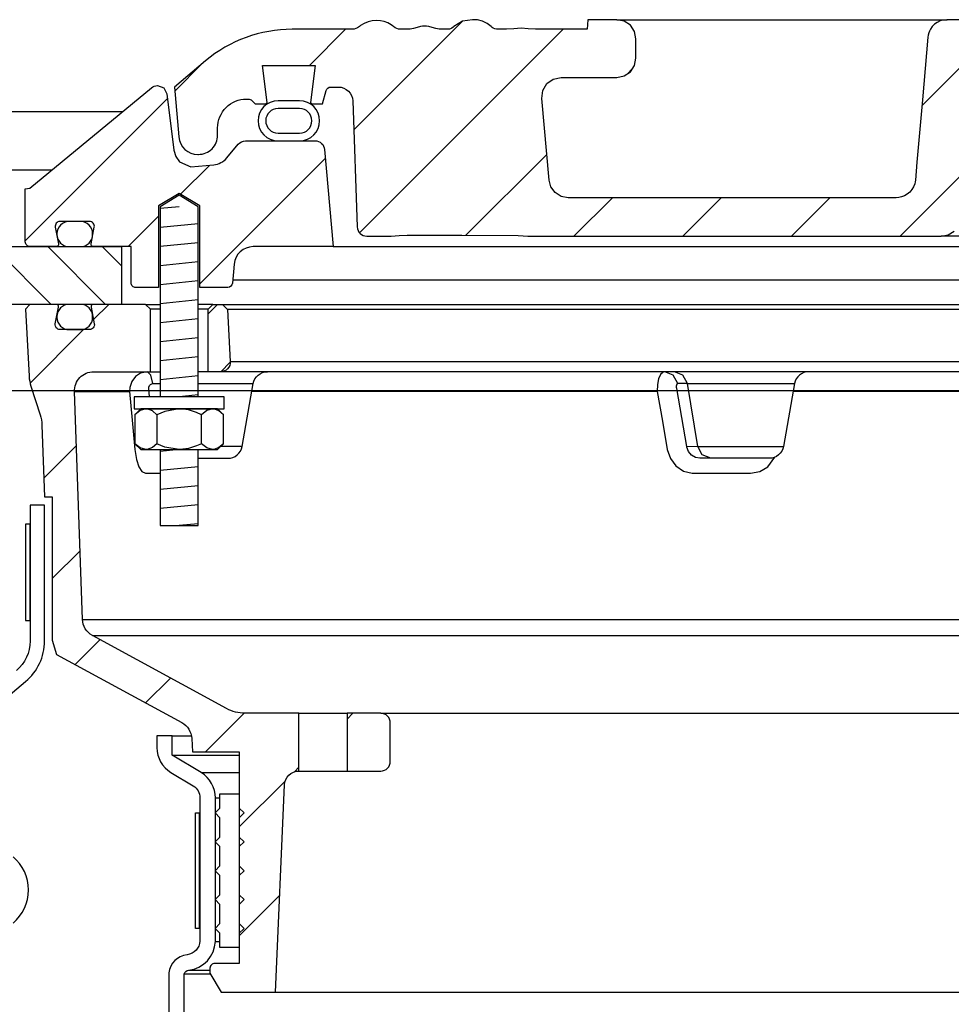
# Model space of a CAD drawing. Extents: x -169 to 6736, y -208 to 3022.
# Tile 518 of 656: x 6082.24 to 6088.3, y 416.02 to 422.42. Entities that reach past the tile are written whole.
import ezdxf

# ---------------------------------------------------------------- set-up
doc = ezdxf.new("R2010")
doc.units = 0
doc.header["$MEASUREMENT"] = 0
for name, color, linetype in [('FREEZE-LINES', 8, 'CONTINUOUS'), ('MULTI-PORT-MANHOLE', 2, 'CONTINUOUS'), ('MULTI-PORT-MANHOLE-HATCH', 252, 'CONTINUOUS'), ('MULTI-PORT-SHROUD', 1, 'CONTINUOUS'), ('MULTI-PORT-SPILL-BUCKET', 1, 'CONTINUOUS'), ('MULTI-PORT-SPILL-BUCKET-HATCH', 7, 'CONTINUOUS'), ('MULTI-PORT-SPILL-BUCKET-MANHOLE', 2, 'CONTINUOUS'), ('MULTI-PORT-SPILL-BUCKET-MANHOLE-HATCH', 7, 'CONTINUOUS'), ('MULTI-PORT-SPILL-BUCKET-SHROUD', 1, 'CONTINUOUS')]:
    doc.layers.add(name, color=color, linetype=linetype)
pattern_1 = [(45, (-1884.3607, -756.0172), (-0.35355339, 0.35355339), [])]

msp = doc.modelspace()

# ---------------------------------------------------------------- hatches: boundary and pattern name
at = {"layer": 'MULTI-PORT-MANHOLE-HATCH', "linetype": 'Continuous'}
h = msp.add_hatch(dxfattribs=at)
h.set_pattern_fill('LINE', color=256, scale=2, angle=45, style=0)
h.set_pattern_definition([(135, (14063.16914, -756.0172), (0.176776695, 0.176776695), [])])
h.paths.add_polyline_path([(6080.65422, 421.44486), (6082.15422, 421.44486), (6082.15422, 420.94486), (6082.90422, 420.94486), (6082.90422, 420.56986), (6081.77922, 420.56986), (6081.77922, 420.94486), (6081.02922, 420.94486), (6081.02922, 420.56986), (6079.90422, 420.56986), (6079.90422, 420.94486), (6080.65422, 420.94486)])
at = {"layer": 'MULTI-PORT-SPILL-BUCKET-HATCH', "linetype": 'Continuous'}
h = msp.add_hatch(dxfattribs=at)
h.set_pattern_fill('LINE', color=256, scale=4, angle=45, style=0)
h.set_pattern_definition([(45, (-1748.55816, -784.51195), (-0.35355339, 0.35355339), [])])
edge = h.paths.add_edge_path(flags=17)
edge.add_line((6083.46672, 420.13236), (6083.46672, 420.53861))
edge.add_line((6083.46672, 420.53861), (6083.49797, 420.56986))
edge.add_line((6083.49797, 420.56986), (6083.56047, 420.56986))
edge.add_line((6083.56047, 420.56986), (6083.59345, 420.53688))
edge.add_line((6083.59345, 420.53688), (6083.61121, 420.19813))
edge.add_arc((6083.54879, 420.19486), 0.0625, -89.997947, 3.00213, ccw=False)
edge.add_line((6083.54879, 420.13236), (6083.46672, 420.13236))
edge = h.paths.add_edge_path()
edge.add_line((6084.58867, 417.91361), (6084.37019, 417.91361))
edge.add_line((6084.37019, 417.91361), (6084.37019, 417.53861))
edge.add_line((6084.37019, 417.53861), (6084.58867, 417.53861))
edge.add_arc((6084.58867, 417.60111), 0.0625, 270, 360)
edge.add_line((6084.65117, 417.60111), (6084.65117, 417.85111))
edge.add_arc((6084.58867, 417.85111), 0.0625, 360, 450)
edge = h.paths.add_edge_path()
edge.add_arc((6082.72359, 420.00736), 0.125, 90, 182, ccw=False)
edge.add_line((6082.72359, 420.13236), (6083.09172, 420.13236))
edge.add_line((6083.09172, 420.13236), (6083.09172, 420.53861))
edge.add_line((6083.09172, 420.53861), (6083.06047, 420.56986))
edge.add_line((6083.06047, 420.56986), (6082.72092, 420.56986))
edge.add_arc((6082.72092, 420.55486), 0.015, 89.988796, 191.010479)
edge.add_line((6082.7062, 420.552), (6082.72737, 420.44307))
edge.add_arc((6082.69669, 420.43711), 0.03125, -90.001442, 10.998303, ccw=False)
edge.add_line((6082.69669, 420.40586), (6082.50475, 420.40586))
edge.add_arc((6082.50475, 420.43711), 0.03125, 169.000573, 270.000319, ccw=False)
edge.add_line((6082.47408, 420.44307), (6082.49525, 420.552))
edge.add_arc((6082.48015, 420.55455), 0.01532, 350.426599, 451.426344)
edge.add_line((6082.47977, 420.56986), (6082.30896, 420.56986))
edge.add_line((6082.30896, 420.56986), (6082.28086, 420.53865))
edge.add_line((6082.28086, 420.53865), (6082.30372, 420.10251))
edge.add_arc((6082.55339, 420.11559), 0.25001, 182.999594, 197.899614)
edge.add_line((6082.31548, 420.03875), (6082.37544, 419.85308))
edge.add_arc((6082.13755, 419.77624), 0.25, 1.999905, 17.899997, ccw=False)
edge.add_line((6082.38739, 419.78497), (6082.40363, 419.31986))
edge.add_line((6082.40363, 419.31986), (6082.45418, 419.31986))
edge.add_line((6082.45418, 419.31986), (6082.45418, 418.38941))
edge.add_line((6082.45418, 418.38941), (6082.48163, 418.29642))
edge.add_line((6082.48163, 418.29642), (6083.29593, 417.85328))
edge.add_arc((6083.23618, 417.74349), 0.125, 2.999956, 61.445298, ccw=False)
edge.add_line((6083.36101, 417.75003), (6083.36554, 417.66361))
edge.add_line((6083.36554, 417.66361), (6083.66922, 417.66361))
edge.add_line((6083.66922, 417.66361), (6083.66922, 416.28861))
edge.add_line((6083.66922, 416.28861), (6083.51047, 416.28861))
edge.add_arc((6083.51047, 416.25736), 0.03125, 90, 180)
edge.add_line((6083.47922, 416.25736), (6083.47922, 416.22611))
edge.add_line((6083.47922, 416.22611), (6083.55139, 416.10111))
edge.add_line((6083.55139, 416.10111), (6083.90422, 416.10111))
edge.add_line((6083.90422, 416.10111), (6083.96307, 417.44895))
edge.add_arc((6084.05673, 417.44486), 0.09375, 90, 177.500009, ccw=False)
edge.add_line((6084.05673, 417.53861), (6084.05673, 417.91361))
edge.add_line((6084.05673, 417.91361), (6083.70633, 417.91361))
edge.add_arc((6083.70633, 418.1636), 0.25, 241.444909, 269.999756, ccw=False)
edge.add_line((6083.58683, 417.94402), (6082.7155, 418.41819))
edge.add_arc((6082.77525, 418.52799), 0.125, 182.000071, 241.445207, ccw=False)
edge.add_line((6082.65032, 418.52363), (6082.59866, 420.003))
h = msp.add_hatch(dxfattribs=at)
h.set_pattern_fill('LINE', color=256, scale=4, angle=45, style=0)
h.set_pattern_definition([(45, (-1884.3607, -756.0172), (-0.35355339, 0.35355339), [])])
edge = h.paths.add_edge_path()
edge.add_line((6083.46672, 420.13236), (6083.46672, 420.53861))
edge.add_line((6083.46672, 420.53861), (6083.49797, 420.56986))
edge.add_line((6083.49797, 420.56986), (6083.56047, 420.56986))
edge.add_line((6083.56047, 420.56986), (6083.59345, 420.53688))
edge.add_line((6083.59345, 420.53688), (6083.61121, 420.19813))
edge.add_arc((6083.54879, 420.19486), 0.0625, -89.997947, 3.00213, ccw=False)
edge.add_line((6083.54879, 420.13236), (6083.46672, 420.13236))
at = {"layer": 'MULTI-PORT-SPILL-BUCKET-MANHOLE-HATCH', "linetype": 'Continuous'}
h = msp.add_hatch(dxfattribs=at)
h.set_pattern_fill('LINE', color=256, scale=4, angle=45, style=0)
h.set_pattern_definition(pattern_1)
h.paths.add_polyline_path([(6094.40106, 421.89126, -0.4040269), (6094.49476, 421.98173), (6094.54469, 421.98173, -0.339462), (6094.57487, 421.95857), (6094.59797, 421.87236), (6094.66672, 421.87236), (6094.67563, 421.88126), (6094.64603, 422.12236), (6094.98742, 422.12236), (6094.95782, 421.88126), (6094.96672, 421.87236), (6095.03547, 421.87236), (6095.05757, 421.89445, -0.1989124), (6095.07967, 421.90361), (6095.09172, 421.90361, -0.4142136), (6095.27922, 421.71611), (6095.27922, 421.66923, 0.4182417), (6095.40594, 421.54424, 0.3928366), (6095.53218, 421.65834), (6095.56047, 421.98173), (6095.35753, 422.15203, 0.1763305), (6094.7951, 422.35673), (6094.41251, 422.35673), (6094.40814, 422.41923), (6094.22323, 422.41923), (6094.22039, 422.37854), (6094.21754, 422.33784), (6094.21689, 422.32853), (6094.21624, 422.31924), (6090.59184, 422.31924), (6090.59054, 422.33784), (6090.5877, 422.37854), (6090.58485, 422.41923), (6090.39967, 422.41923), (6090.3953, 422.35673), (6090.22552, 422.35673), (6090.22114, 422.41923), (6090.03363, 422.41923), (6090.02926, 422.35673), (6089.77531, 422.35673), (6089.77531, 422.41923), (6089.65934, 422.41923), (6089.65934, 422.35673), (6089.43515, 422.35673), (6089.43515, 422.41923), (6089.31918, 422.41923), (6089.31918, 422.35673), (6088.77919, 422.35673), (6088.77481, 422.41923), (6088.5873, 422.41923), (6088.58293, 422.35673), (6088.4612, 422.35673), (6088.45683, 422.41923), (6088.2661, 422.41923), (6088.24465, 422.41673), (6088.22443, 422.41084), (6088.2055, 422.40161), (6088.18837, 422.38936), (6088.17355, 422.37438), (6088.16145, 422.35715), (6088.15543, 422.34545), (6088.15068, 422.33318), (6088.147, 422.31932), (6088.14493, 422.30513), (6088.1094, 421.89899), (6088.07386, 421.49286), (6088.0688, 421.43497), (6088.06302, 421.36891), (6088.05919, 421.35294), (6088.05159, 421.33329), (6088.04083, 421.3152), (6088.02715, 421.29918), (6088.011, 421.28566), (6087.99279, 421.27507), (6087.96543, 421.26479), (6087.93919, 421.26298), (6085.8072, 421.26298), (6085.7619, 421.27148), (6085.72275, 421.29582), (6085.69509, 421.3327), (6085.68267, 421.37709), (6085.63619, 421.90834), (6085.64235, 421.95941), (6085.66856, 422.00368), (6085.71038, 422.03365), (6085.76072, 422.04423), (6086.12277, 422.04423), (6086.17061, 422.05375), (6086.21117, 422.08085), (6086.23827, 422.1214), (6086.24778, 422.16923), (6086.24778, 422.29423), (6086.23827, 422.34207), (6086.21117, 422.38262), (6086.17061, 422.40972), (6086.12277, 422.41923), (6085.93526, 422.41923), (6085.93089, 422.35673), (6085.59448, 422.35673), (6085.54806, 422.36028), (6085.50165, 422.36393), (6085.45432, 422.36039), (6085.4063, 422.35673), (6085.344, 422.35673), (6085.3212, 422.36279), (6085.30737, 422.37459), (6085.28099, 422.3952), (6085.25092, 422.40973), (6085.21834, 422.41728), (6085.18475, 422.41923), (6085.11948, 422.40859), (6085.06414, 422.3749), (6085.0549, 422.36693), (6085.03432, 422.35726), (6085.01965, 422.35673), (6084.99044, 422.35673), (6084.96806, 422.35849), (6084.94606, 422.36296), (6084.92429, 422.36891), (6084.90244, 422.37459), (6084.90093, 422.37492), (6084.89942, 422.37523), (6084.88704, 422.37704), (6084.87455, 422.37765), (6084.86052, 422.37688), (6084.84666, 422.37459), (6084.82481, 422.3689), (6084.80301, 422.36295), (6084.78097, 422.35849), (6084.75866, 422.35673), (6084.70917, 422.35673), (6084.68674, 422.36337), (6084.67197, 422.37401), (6084.67129, 422.37459), (6084.66468, 422.3801), (6084.65776, 422.38522), (6084.63588, 422.39791), (6084.61225, 422.40692), (6084.58677, 422.41229), (6084.56077, 422.41402), (6084.53327, 422.41209), (6084.50641, 422.40605), (6084.48078, 422.39547), (6084.45743, 422.38054), (6084.45379, 422.37762), (6084.44301, 422.36841), (6084.42049, 422.3577), (6084.40381, 422.35673), (6084.01335, 422.35673, 0.176327), (6083.45092, 422.15202), (6083.24797, 421.98173), (6083.27627, 421.65834, 0.3928366), (6083.40251, 421.54424, 0.4182417), (6083.52922, 421.66923), (6083.52922, 421.71611, -0.4142136), (6083.71672, 421.90361), (6083.72878, 421.90361, -0.1989124), (6083.75088, 421.89445), (6083.77297, 421.87236), (6083.84172, 421.87236), (6083.85063, 421.88126), (6083.82103, 422.12236), (6084.16242, 422.12236), (6084.13282, 421.88126), (6084.14172, 421.87236), (6084.21047, 421.87236), (6084.23357, 421.95857, -0.3394582), (6084.26376, 421.98173), (6084.31369, 421.98173, -0.4040263), (6084.40738, 421.89125), (6084.43595, 421.07331, 0.4040263), (6084.49841, 421.01298), (6084.65704, 421.01298), (6084.70876, 421.01683), (6084.76048, 421.02053), (6085.11589, 421.01858), (6085.48279, 421.0169), (6085.51359, 421.01597), (6085.54431, 421.01352), (6085.5546, 421.01298), (6088.23064, 421.01298), (6088.27595, 421.02148), (6088.31509, 421.04582), (6088.34275, 421.0827), (6088.35517, 421.12709), (6088.42543, 421.93013), (6088.43785, 421.97452), (6088.46551, 422.0114), (6088.50465, 422.03573), (6088.54996, 422.04423), (6090.95483, 422.04423, -0.3888787), (6091.20388, 421.81602), (6091.21173, 421.72628, 0.3888787), (6091.27399, 421.66923), (6091.4103, 421.66923, -0.0996827), (6091.45868, 421.65949), (6092.62302, 421.17076, -0.2784038), (6092.69916, 421.0664), (6092.69984, 421.05863, 0.3888787), (6092.74965, 421.01299), (6094.31004, 421.01298, 0.4040262), (6094.3725, 421.0733)])
h = msp.add_hatch(dxfattribs=at)
h.set_pattern_fill('LINE', color=256, scale=4, angle=45, style=0)
h.set_pattern_definition(pattern_1)
edge = h.paths.add_edge_path()
edge.add_line((6084.22407, 421.5753), (6084.27922, 420.94486))
edge.add_line((6084.27922, 420.94486), (6083.76075, 420.94486))
edge.add_arc((6083.76075, 420.81986), 0.125, 89.999957, 174.999901)
edge.add_line((6083.63623, 420.83075), (6083.62547, 420.70776))
edge.add_arc((6083.59434, 420.71048), 0.03125, 270, 355, ccw=False)
edge.add_line((6083.59434, 420.67923), (6083.41292, 420.67923))
edge.add_line((6083.41292, 420.67923), (6083.41292, 421.21048))
edge.add_line((6083.41292, 421.21048), (6083.27922, 421.29082))
edge.add_line((6083.27922, 421.29082), (6083.14552, 421.21048))
edge.add_line((6083.14552, 421.21048), (6083.14552, 420.67923))
edge.add_line((6083.14552, 420.67923), (6082.99797, 420.67923))
edge.add_arc((6082.99797, 420.71048), 0.03125, 180, 270, ccw=False)
edge.add_line((6082.96672, 420.71048), (6082.96672, 420.94486))
edge.add_line((6082.96672, 420.94486), (6082.72168, 420.94486))
edge.add_arc((6082.72168, 420.96048), 0.01562, 169.000254, 270, ccw=False)
edge.add_line((6082.70634, 420.96346), (6082.72737, 421.07165))
edge.add_arc((6082.69669, 421.07761), 0.03125, 348.999407, 449.999153)
edge.add_line((6082.69669, 421.10886), (6082.50475, 421.10886))
edge.add_arc((6082.50475, 421.07761), 0.03125, 89.998557, 190.998303)
edge.add_line((6082.47408, 421.07165), (6082.49525, 420.96272))
edge.add_arc((6082.48052, 420.95986), 0.01501, -89.975776, 10.991064, ccw=False)
edge.add_line((6082.48053, 420.94486), (6082.31047, 420.94486))
edge.add_arc((6082.31047, 420.97611), 0.03125, 180, 270, ccw=False)
edge.add_line((6082.27922, 420.97611), (6082.27922, 421.31986))
edge.add_line((6082.27922, 421.31986), (6082.30754, 421.32517))
edge.add_line((6082.30754, 421.32517), (6083.09852, 421.97727))
edge.add_arc((6083.13819, 421.92898), 0.0625, 90, 129.399472, ccw=False)
edge.add_line((6083.13819, 421.99148), (6083.17896, 421.97615))
edge.add_line((6083.17896, 421.97615), (6083.19973, 421.93767))
edge.add_line((6083.19973, 421.93767), (6083.24501, 421.57072))
edge.add_line((6083.24501, 421.57072), (6083.25693, 421.53057))
edge.add_line((6083.25693, 421.53057), (6083.28202, 421.49671))
edge.add_line((6083.28202, 421.49671), (6083.35423, 421.46391))
edge.add_line((6083.35423, 421.46391), (6083.50334, 421.47696))
edge.add_arc((6083.49244, 421.60149), 0.125, 274.999649, 319.999859)
edge.add_line((6083.5882, 421.52114), (6083.66279, 421.61003))
edge.add_arc((6083.71067, 421.56986), 0.0625, 89.998431, 139.998976, ccw=False)
edge.add_line((6083.71067, 421.63236), (6084.1618, 421.63236))
edge.add_arc((6084.1618, 421.56986), 0.0625, 5, 90, ccw=False)

# ---------------------------------------------------------------- linework, layer by layer
at = {"layer": 'FREEZE-LINES', "linetype": 'Continuous'}
msp.add_line((6657.53241, 420.00736), (5613.53241, 420.00736), dxfattribs=at)
at = {"layer": 'MULTI-PORT-MANHOLE', "linetype": 'Continuous'}
msp.add_line((6082.90758, 421.81986), (6079.90087, 421.81986), dxfattribs=at)
at = {"layer": 'MULTI-PORT-MANHOLE', "color": 7, "linetype": 'Continuous'}
msp.add_line((6082.15422, 421.44486), (6082.45272, 421.44486), dxfattribs=at)
at = {"layer": 'MULTI-PORT-MANHOLE', "linetype": 'Continuous'}
msp.add_lwpolyline([(6080.65422, 421.44486), (6082.15422, 421.44486), (6082.15422, 420.94486), (6082.90422, 420.94486), (6082.90422, 420.56986), (6081.77922, 420.56986), (6081.77922, 420.94486), (6081.02922, 420.94486), (6081.02922, 420.56986), (6079.90422, 420.56986), (6079.90422, 420.94486), (6080.65422, 420.94486)], close=True, dxfattribs=at)
at = {"layer": 'MULTI-PORT-SHROUD', "color": 1, "linetype": 'Continuous'}
for points in [[(6081.6481, 417.58801), (6082.28143, 418.11944, 0.2216953), (6082.40422, 418.38277), (6082.40422, 419.26619), (6082.31047, 419.26619), (6082.31047, 418.38277, -0.2216953), (6082.22117, 418.19126)], [(6082.19956, 416.55074, 0.4663072), (6082.19956, 416.98164)]]:
    msp.add_lwpolyline(points, format="xyb", dxfattribs=at)
at = {"layer": 'MULTI-PORT-SHROUD', "color": 7, "linetype": 'Continuous'}
msp.add_lwpolyline([(6082.31047, 418.51619), (6082.31047, 419.14119), (6082.28047, 419.14119), (6082.28047, 418.51619)], close=True, dxfattribs=at)
at = {"layer": 'MULTI-PORT-SPILL-BUCKET', "color": 7, "linetype": 'Continuous'}
for p, q in [((6083.06047, 420.56986), (6083.15602, 420.56986)), ((6083.49797, 420.56986), (6083.40242, 420.56986)), ((6083.56047, 420.56986), (6095.24797, 420.56986)), ((6083.15602, 420.53861), (6083.09172, 420.53861)), ((6083.46672, 420.53861), (6083.40242, 420.53861)), ((6095.215, 420.53688), (6083.59345, 420.53688)), ((6083.61121, 420.19813), (6095.19724, 420.19813)), ((6083.07276, 420.13236), (6083.12733, 420.13236)), ((6083.07276, 420.13236), (6083.15602, 420.13236)), ((6095.40602, 420.13236), (6083.40242, 420.13236)), ((6083.10809, 420.05489), (6083.15602, 420.05489)), ((6083.40242, 420.05489), (6083.76035, 420.05489)), ((6086.58295, 420.05489), (6086.51972, 420.05489)), ((6086.58295, 420.05489), (6087.27812, 420.05489)), ((6082.59866, 420.003), (6082.9569, 420.003)), ((6086.38601, 420.003), (6083.7512, 420.003)), ((6089.28102, 420.003), (6087.26897, 420.003)), ((6083.68848, 419.64733), (6083.55019, 419.64733)), ((6086.64934, 419.64733), (6086.57789, 419.64513)), ((6086.64934, 419.64733), (6087.20626, 419.64733)), ((6082.65032, 418.52363), (6096.15812, 418.52363)), ((6082.7155, 418.41819), (6096.09295, 418.41819)), ((6084.05673, 417.91361), (6084.37019, 417.91361)), ((6084.58867, 417.91361), (6094.21978, 417.91361)), ((6084.05673, 417.53861), (6084.37019, 417.53861)), ((6083.90422, 416.10111), (6094.90422, 416.10111))]:
    msp.add_line(p, q, dxfattribs=at)
at = {"layer": 'MULTI-PORT-SPILL-BUCKET', "color": 2, "linetype": 'Continuous'}
for p, q in [((6083.13488, 419.85318), (6083.13488, 419.66504)), ((6083.42356, 419.66504), (6083.42356, 419.85318))]:
    msp.add_line(p, q, dxfattribs=at)
for points in [[(6083.40242, 419.96986), (6083.40242, 421.20454), (6083.27922, 421.27857), (6083.15602, 421.20454), (6083.15602, 419.96986)], [(6083.5679, 419.85318), (6083.53781, 419.87807), (6083.50479, 419.89186), (6083.49573, 419.89186), (6083.49573, 419.89186), (6083.45822, 419.88085), (6083.42356, 419.85318), (6083.39116, 419.86794), (6083.34072, 419.88441), (6083.28656, 419.89175), (6083.27922, 419.89186), (6083.18621, 419.87512), (6083.13488, 419.85318), (6083.1048, 419.87807), (6083.07178, 419.89186), (6083.06272, 419.89186), (6083.0252, 419.88085), (6082.99055, 419.85318)], [(6083.5679, 419.66504), (6083.53781, 419.64015), (6083.50479, 419.62636), (6083.49573, 419.62636), (6083.49573, 419.62636), (6083.45822, 419.63737), (6083.42356, 419.66504), (6083.39116, 419.65028), (6083.34072, 419.63381), (6083.28656, 419.62647), (6083.27922, 419.62636), (6083.18621, 419.6431), (6083.13488, 419.66504), (6083.1048, 419.64015), (6083.07178, 419.62636), (6083.06272, 419.62636), (6083.0252, 419.63737), (6082.99055, 419.66504)], [(6083.15602, 419.62636), (6083.15602, 419.13249), (6083.40242, 419.13249), (6083.40242, 419.62636)]]:
    msp.add_lwpolyline(points, dxfattribs=at)
at = {"layer": 'MULTI-PORT-SPILL-BUCKET', "linetype": 'Continuous'}
for points in [[(6082.59866, 420.00299, -0.4244748), (6082.72359, 420.13236), (6083.09172, 420.13236), (6083.09172, 420.53861), (6083.06047, 420.56986), (6082.72092, 420.56986, 0.4717463), (6082.7062, 420.552), (6082.72737, 420.44307, -0.4716293), (6082.69669, 420.40586), (6082.50475, 420.40586, -0.4716293), (6082.47408, 420.44307), (6082.49525, 420.552, 0.4716293), (6082.47977, 420.56986), (6082.30896, 420.56986), (6082.28086, 420.53865), (6082.30372, 420.10251, 0.0651054), (6082.31548, 420.03875), (6082.37544, 419.85308, -0.0694888), (6082.38739, 419.78497), (6082.40363, 419.31986), (6082.45418, 419.31986), (6082.45418, 418.38941), (6082.48163, 418.29642), (6083.29593, 417.85328, -0.2606918), (6083.36101, 417.75003), (6083.36554, 417.66361), (6083.66922, 417.66361), (6083.66922, 416.28861), (6083.51047, 416.28861, 0.4142136), (6083.47922, 416.25736), (6083.47922, 416.22611), (6083.55139, 416.10111), (6083.90422, 416.10111), (6083.96307, 417.44895, -0.4014907), (6084.05673, 417.53861), (6084.05673, 417.53861), (6084.05673, 417.91361), (6083.70633, 417.91361, -0.1252428), (6083.58683, 417.94402), (6082.7155, 418.41819, -0.265356), (6082.65032, 418.52363), (6082.59866, 420.003)], [(6083.46672, 420.13236), (6083.46672, 420.53861), (6083.49797, 420.56986), (6083.56047, 420.56986), (6083.59345, 420.53688), (6083.61121, 420.19813, -0.4296343), (6083.54879, 420.13236), (6083.46672, 420.13236)]]:
    msp.add_lwpolyline(points, format="xyb", dxfattribs=at)
at = {"layer": 'MULTI-PORT-SPILL-BUCKET', "color": 7, "linetype": 'Continuous'}
for points in [[(6082.48472, 420.48586, 0.4142136), (6082.56472, 420.40586), (6082.63672, 420.40586, 0.4142136), (6082.71672, 420.48586), (6082.71672, 420.48986, 0.4142136), (6082.63672, 420.56986), (6082.56472, 420.56986, 0.4142136), (6082.48472, 420.48986)], [(6083.40242, 419.56986), (6083.59616, 419.56986, 0.3639702), (6083.68848, 419.64733), (6083.76035, 420.05489, -0.3639702), (6083.85267, 420.13236)], [(6087.37045, 420.13236, 0.3639702), (6087.27812, 420.05489), (6087.20626, 419.64733, -0.3639702), (6087.11393, 419.56986), (6086.66176, 419.56986), (6086.63374, 419.57515), (6086.60877, 419.59044), (6086.58963, 419.61396), (6086.57834, 419.64294), (6086.57744, 419.64733), (6086.51286, 420.02255), (6086.51188, 420.03056), (6086.51189, 420.04035), (6086.51335, 420.04813), (6086.51605, 420.05314), (6086.51972, 420.05489), (6086.4901, 420.11042), (6086.43442, 420.13236), (6086.42342, 420.12965), (6086.40728, 420.11417), (6086.39477, 420.08661), (6086.38732, 420.05011), (6086.38601, 420.003), (6086.41922, 419.8123), (6086.45142, 419.62778), (6086.47133, 419.569), (6086.50759, 419.5205), (6086.55658, 419.48727), (6086.6135, 419.47314), (6086.62337, 419.47284), (6086.80693, 419.47284), (6086.99275, 419.47284), (6087.05219, 419.48364), (6087.10485, 419.51493), (6087.14911, 419.577)]]:
    msp.add_lwpolyline(points, format="xyb", dxfattribs=at)
for points in [[(6083.08569, 419.96986), (6083.081, 420.02255), (6083.08174, 420.03311), (6083.08576, 420.04257), (6083.09261, 420.04985), (6083.10146, 420.05404), (6083.10809, 420.05489), (6083.09582, 420.11042), (6083.07276, 420.13236), (6083.02873, 420.12324), (6082.99542, 420.10122), (6082.971, 420.06862), (6082.95825, 420.02906), (6082.9569, 420.003), (6082.97353, 419.81847), (6082.99086, 419.62778), (6083.00116, 419.56296), (6083.01699, 419.51493), (6083.03735, 419.48364), (6083.06003, 419.47284), (6083.07057, 419.47284), (6083.15602, 419.47284)], [(6086.73464, 419.56986), (6086.67896, 419.59179), (6086.64934, 419.64733), (6086.58295, 420.05489), (6086.55332, 420.11042), (6086.49765, 420.13236)]]:
    msp.add_lwpolyline(points, dxfattribs=at)
at = {"layer": 'MULTI-PORT-SPILL-BUCKET', "color": 2, "linetype": 'Continuous'}
for points in [[(6082.98622, 419.89186), (6083.57222, 419.89186), (6083.57222, 419.96986), (6083.57222, 419.96986), (6082.98622, 419.96986)], [(6083.02922, 419.89186), (6082.99055, 419.85318), (6082.99055, 419.66504), (6083.02922, 419.62636), (6083.52922, 419.62636), (6083.5679, 419.66504), (6083.5679, 419.85318), (6083.52922, 419.89186)], [(6083.54422, 416.48486), (6083.51297, 416.51611), (6083.54422, 416.54736), (6083.54422, 416.67236), (6083.51297, 416.70361), (6083.54422, 416.73486), (6083.54422, 416.85986), (6083.51297, 416.89111), (6083.54422, 416.92236), (6083.54422, 417.04736), (6083.51297, 417.07861), (6083.54422, 417.10986), (6083.54422, 417.23486), (6083.51297, 417.26611), (6083.54422, 417.29736), (6083.54422, 417.39111), (6083.66922, 417.39111), (6083.66922, 417.29736), (6083.70047, 417.26611), (6083.66922, 417.23486), (6083.66922, 417.10986), (6083.70047, 417.07861), (6083.66922, 417.04736), (6083.66922, 416.92236), (6083.70047, 416.89111), (6083.66922, 416.85986), (6083.66922, 416.73486), (6083.70047, 416.70361), (6083.66922, 416.67236), (6083.66922, 416.54736), (6083.70047, 416.51611), (6083.66922, 416.48486), (6083.66922, 416.39111), (6083.54422, 416.39111)]]:
    msp.add_lwpolyline(points, close=True, dxfattribs=at)
at = {"layer": 'MULTI-PORT-SPILL-BUCKET', "linetype": 'Continuous'}
msp.add_lwpolyline([(6084.58867, 417.91361), (6084.37019, 417.91361), (6084.37019, 417.53861), (6084.58867, 417.53861, 0.4142136), (6084.65117, 417.60111), (6084.65117, 417.85111, 0.4142136)], format="xyb", close=True, dxfattribs=at)
at = {"layer": 'MULTI-PORT-SPILL-BUCKET-HATCH', "color": 7, "linetype": 'Continuous'}
for p, q in [((6083.27922, 421.20454), (6083.15662, 421.19177)), ((6083.40183, 421.09385), (6083.15662, 421.0683)), ((6083.40183, 420.97038), (6083.15662, 420.94483)), ((6083.40183, 420.84691), (6083.15662, 420.82136)), ((6083.40183, 420.72344), (6083.15662, 420.69789)), ((6083.40183, 420.59997), (6083.15662, 420.57443)), ((6083.40183, 420.47651), (6083.15662, 420.45096)), ((6083.40183, 420.35304), (6083.15662, 420.32749)), ((6083.40183, 420.22957), (6083.15662, 420.20402)), ((6083.40183, 420.1061), (6083.15662, 420.08055)), ((6083.40183, 419.98263), (6083.27922, 419.96986))]:
    msp.add_line(p, q, dxfattribs=at)
at = {"layer": 'MULTI-PORT-SPILL-BUCKET-HATCH', "color": 7}
for p, q in [((6083.27922, 419.62636), (6083.15662, 419.61359)), ((6083.40183, 419.51567), (6083.15662, 419.49012)), ((6083.40183, 419.3922), (6083.15662, 419.36665)), ((6083.40183, 419.26873), (6083.15662, 419.24318)), ((6083.40183, 419.14526), (6083.27922, 419.13249))]:
    msp.add_line(p, q, dxfattribs=at)
at = {"layer": 'MULTI-PORT-SPILL-BUCKET-MANHOLE', "color": 7, "linetype": 'Continuous'}
for p, q in [((6086.12277, 422.41923), (6088.26947, 422.41923)), ((6082.48472, 421.02886), (6082.48472, 421.02486)), ((6092.74965, 421.01299), (6088.23065, 421.01299)), ((6084.27922, 420.94486), (6094.52922, 420.94486))]:
    msp.add_line(p, q, dxfattribs=at)
at = {"layer": 'MULTI-PORT-SPILL-BUCKET-MANHOLE', "linetype": 'Continuous'}
for points in [[(6088.26557, 422.41917), (6088.24465, 422.41673), (6088.22443, 422.41084), (6088.2055, 422.40161), (6088.18837, 422.38936), (6088.17355, 422.37438), (6088.16145, 422.35715), (6088.15543, 422.34545), (6088.15068, 422.33318), (6088.147, 422.31932), (6088.14493, 422.30513), (6088.1094, 421.89899), (6088.07386, 421.49286), (6088.0688, 421.43497), (6088.06373, 421.37709), (6088.06206, 421.3649), (6088.05919, 421.35294), (6088.05159, 421.33329), (6088.04083, 421.3152), (6088.02715, 421.29918), (6088.011, 421.28566), (6087.99279, 421.27507), (6087.97307, 421.26766), (6087.95629, 421.26416), (6087.93919, 421.26298), (6085.8072, 421.26298), (6085.7619, 421.27148), (6085.72275, 421.29582), (6085.69509, 421.3327), (6085.68267, 421.37709), (6085.63619, 421.90834), (6085.64235, 421.95941), (6085.66856, 422.00368), (6085.71038, 422.03365), (6085.76072, 422.04423), (6086.12277, 422.04423), (6086.17061, 422.05375), (6086.21117, 422.08085), (6086.23827, 422.1214), (6086.24778, 422.16923), (6086.24778, 422.29423), (6086.23827, 422.34207), (6086.21117, 422.38262), (6086.17061, 422.40972), (6086.12277, 422.41923), (6085.93526, 422.41923), (6085.93089, 422.35673), (6085.59448, 422.35673), (6085.54806, 422.36028), (6085.50165, 422.36393), (6085.45432, 422.36039), (6085.4063, 422.35673), (6085.35135, 422.35673), (6085.34584, 422.35698), (6085.34038, 422.35769), (6085.33012, 422.36042), (6085.32045, 422.36482), (6085.31359, 422.36928), (6085.30737, 422.37459), (6085.28099, 422.3952), (6085.25092, 422.40973), (6085.21834, 422.41728), (6085.18475, 422.41923), (6085.11948, 422.40859), (6085.06363, 422.37459), (6085.06179, 422.37287), (6085.05988, 422.37122), (6085.05115, 422.36517), (6085.04154, 422.36065), (6085.0352, 422.35868), (6085.02868, 422.35738), (6085.02418, 422.35689), (6085.01965, 422.35673), (6084.99044, 422.35673), (6084.96806, 422.35849), (6084.94606, 422.36296), (6084.92429, 422.36891), (6084.90244, 422.37459), (6084.90093, 422.37492), (6084.89942, 422.37523), (6084.88704, 422.37704), (6084.87455, 422.37765), (6084.86052, 422.37688), (6084.84666, 422.37459), (6084.82481, 422.3689), (6084.80301, 422.36295), (6084.78097, 422.35849), (6084.75866, 422.35673), (6084.71847, 422.35673), (6084.71732, 422.35674), (6084.71617, 422.35677), (6084.70419, 422.35821), (6084.69261, 422.36163), (6084.68177, 422.36695), (6084.67197, 422.374), (6084.67163, 422.37429), (6084.67129, 422.37459), (6084.66468, 422.3801), (6084.65776, 422.38522), (6084.63588, 422.39791), (6084.61225, 422.40692), (6084.58677, 422.41229), (6084.56077, 422.41402), (6084.53327, 422.41209), (6084.50641, 422.40605), (6084.48078, 422.39547), (6084.45743, 422.38054), (6084.45379, 422.37762), (6084.45024, 422.37459), (6084.44486, 422.37029), (6084.43907, 422.36653), (6084.42814, 422.36134), (6084.4165, 422.35803), (6084.41023, 422.3571), (6084.4039, 422.35674), (6084.40348, 422.35674), (6084.40307, 422.35673), (6084.01335, 422.35673, 0.176327), (6083.45092, 422.15202), (6083.24797, 421.98173), (6083.27627, 421.65834, 0.3888787), (6083.40079, 421.54423), (6083.40422, 421.54423, 0.4142136), (6083.52922, 421.66923), (6083.52922, 421.71611, -0.4142136), (6083.71672, 421.90361), (6083.72878, 421.90361, -0.1989124), (6083.75088, 421.89445), (6083.77297, 421.87236), (6083.84172, 421.87236), (6083.85063, 421.88126), (6083.82103, 422.12236), (6084.16242, 422.12236), (6084.13282, 421.88126), (6084.14172, 421.87236), (6084.21047, 421.87236), (6084.23357, 421.95857, -0.3394582), (6084.26376, 421.98173), (6084.31369, 421.98173, -0.4040263), (6084.40738, 421.89125), (6084.43595, 421.07331, 0.4040263), (6084.49841, 421.01298), (6084.65704, 421.01298), (6084.70876, 421.01683), (6084.76048, 421.02053), (6085.11589, 421.01858), (6085.48279, 421.0169), (6085.51359, 421.01597), (6085.54431, 421.01352), (6085.5546, 421.01298), (6085.5546, 421.01298), (6088.23064, 421.01298), (6088.27595, 421.02148), (6088.31509, 421.04582)], [(6084.22407, 421.5753), (6084.27922, 420.94486), (6083.76075, 420.94486, 0.3888784), (6083.63623, 420.83075), (6083.62547, 420.70776, -0.3888787), (6083.59434, 420.67923), (6083.41292, 420.67923), (6083.41292, 421.21048), (6083.27922, 421.29082), (6083.14552, 421.21048), (6083.14552, 420.67923), (6082.99797, 420.67923, -0.4142136), (6082.96672, 420.71048), (6082.96672, 420.94486), (6082.72168, 420.94486, -0.4716293), (6082.70634, 420.96346), (6082.72737, 421.07165, 0.4716293), (6082.69669, 421.10886), (6082.50475, 421.10886, 0.4716293), (6082.47408, 421.07165), (6082.49525, 420.96272, -0.4714538), (6082.48053, 420.94486), (6082.31047, 420.94486, -0.4142136), (6082.27922, 420.97611), (6082.27922, 421.31986), (6082.30754, 421.32517), (6083.09852, 421.97727, -0.1736265), (6083.13819, 421.99148), (6083.17896, 421.97615), (6083.19973, 421.93767), (6083.24501, 421.57072), (6083.25693, 421.53057), (6083.28202, 421.49671), (6083.35423, 421.46391), (6083.50334, 421.47696, 0.1989133), (6083.5882, 421.52114), (6083.66279, 421.61003, -0.2216972), (6083.71067, 421.63236), (6084.1618, 421.63236, -0.3888787), (6084.22407, 421.5753)]]:
    msp.add_lwpolyline(points, format="xyb", dxfattribs=at)
msp.add_lwpolyline([(6088.45683, 422.41923), (6088.26947, 422.41923)], dxfattribs=at)
at = {"layer": 'MULTI-PORT-SPILL-BUCKET-MANHOLE', "color": 7, "linetype": 'Continuous'}
for points in [[(6084.06172, 421.89236), (6083.93238, 421.89236), (6083.92172, 421.89236, 1), (6083.92172, 421.63236), (6084.06172, 421.63236, 1), (6084.06172, 421.89236)], [(6082.48472, 421.02486, 0.4142136), (6082.56472, 420.94486), (6082.63672, 420.94486, 0.4142136), (6082.71672, 421.02486), (6082.71672, 421.02886, 0.4142136), (6082.63672, 421.10886), (6082.56472, 421.10886, 0.4142136), (6082.48472, 421.02886)]]:
    msp.add_lwpolyline(points, format="xyb", dxfattribs=at)
msp.add_lwpolyline([(6083.92172, 421.68236), (6084.06172, 421.68236, 1), (6084.06172, 421.84236), (6083.92172, 421.84236, 1)], format="xyb", close=True, dxfattribs=at)
msp.add_lwpolyline([(6088.91287, 420.72611), (6083.62707, 420.72611)], dxfattribs=at)
at = {"layer": 'MULTI-PORT-SPILL-BUCKET-SHROUD', "color": 7, "linetype": 'Continuous'}
for p, q in [((6083.23422, 417.76611), (6083.35912, 417.76611)), ((6083.23422, 417.64079), (6083.66922, 417.64079)), ((6083.42278, 417.52831), (6083.66922, 417.52831)), ((6083.51422, 417.36375), (6083.54422, 417.36375)), ((6083.41048, 416.51611), (6083.40922, 416.51611)), ((6083.41425, 416.51611), (6083.41048, 416.51611)), ((6083.51422, 416.43201), (6083.54422, 416.43201)), ((6083.31235, 416.22018), (6083.48264, 416.22018)), ((6083.34063, 416.24502), (6083.47922, 416.24502))]:
    msp.add_line(p, q, dxfattribs=at)
at = {"layer": 'MULTI-PORT-SPILL-BUCKET-SHROUD', "color": 1, "linetype": 'Continuous'}
msp.add_lwpolyline([(6083.31235, 415.94518), (6083.31235, 416.22018, -0.3349508), (6083.34063, 416.24502, 0.3722619), (6083.51422, 416.43201), (6083.51422, 417.36375, 0.2641245), (6083.42278, 417.52831), (6083.23422, 417.64079), (6083.23422, 417.76611), (6083.13422, 417.76611), (6083.13422, 417.69048, 0.2641245), (6083.22566, 417.52946), (6083.37108, 417.44271, -0.2641245), (6083.41422, 417.3643), (6083.41422, 416.4341, -0.3652011), (6083.33057, 416.34452, 0.3585463), (6083.21235, 416.22687), (6083.21235, 415.94518, 0.4142136)], format="xyb", dxfattribs=at)
at = {"layer": 'MULTI-PORT-SPILL-BUCKET-SHROUD', "color": 7, "linetype": 'Continuous'}
msp.add_lwpolyline([(6083.40922, 417.26611), (6083.40922, 416.51611), (6083.38422, 416.51611), (6083.38422, 417.26611), (6083.40922, 417.26611), (6083.41048, 417.26611), (6083.41425, 417.26611)], dxfattribs=at)

doc.saveas('drawing.dxf')
